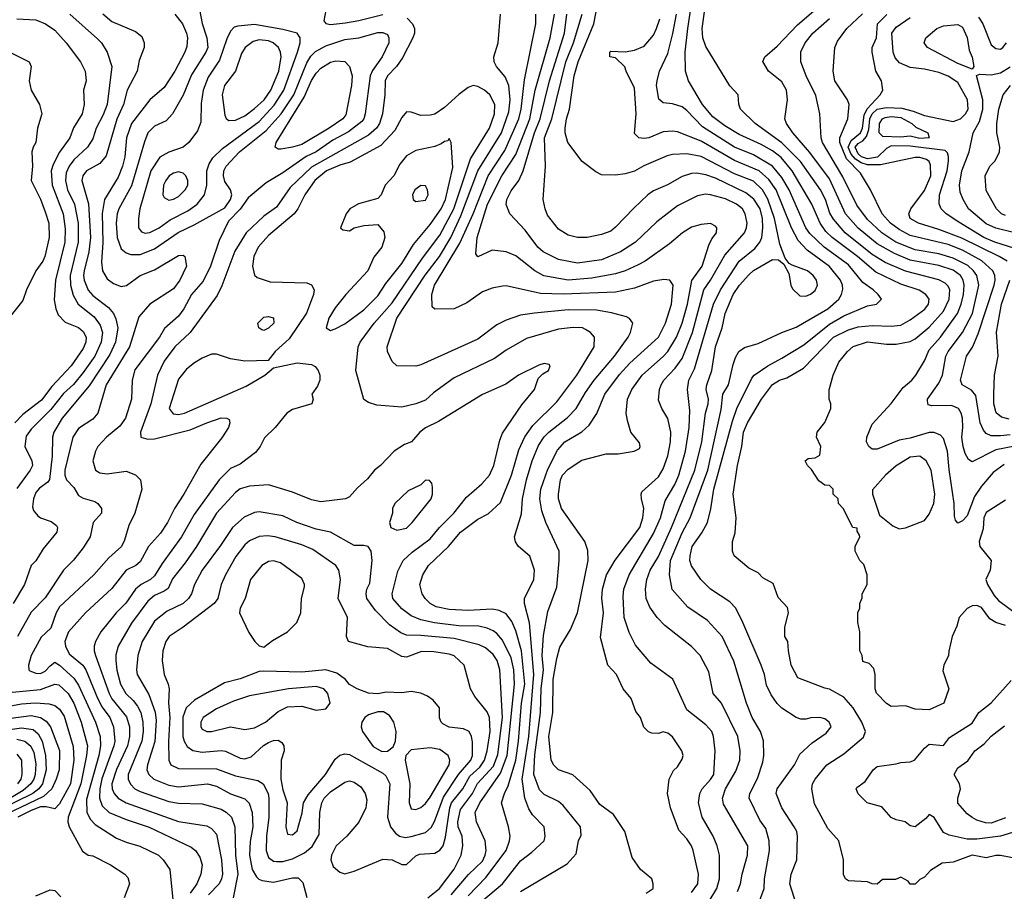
# Model space of a CAD drawing. Header units: inches. Extents: x 1793389 to 1900389, y 320802 to 470796.
# Tile 293 of 656: x 1831482 to 1835626, y 405918 to 409587. Entities that reach past the tile are written whole.
import ezdxf

# ---------------------------------------------------------------- set-up
doc = ezdxf.new("R2010")
doc.units = ezdxf.units.IN
doc.header["$MEASUREMENT"] = 0
doc.layers.add('B8430', color=7, linetype='Continuous')

msp = doc.modelspace()

# ---------------------------------------------------------------- linework, layer by layer
at = {"layer": 'B8430', "color": 2}
for points, elevation in [([(1835690, 406053.2), (1835610, 406069.3), (1835590, 406069.3), (1835550, 406059.3), (1835490, 406069.5), (1835410, 406040.9), (1835364, 406036), (1835314.4, 406005.6), (1835290, 405978), (1835270, 405968), (1835250, 405948), (1835230, 405948), (1835220.4, 405960.4), (1835190, 405978), (1835168.4, 405968.4), (1835112.7, 405967.3), (1835090, 405948.7), (1835068.9, 405948.9), (1835050, 405958), (1834970, 405962), (1834958, 405970), (1834948.9, 405988.9), (1834949, 406050), (1834929, 406130), (1834882.4, 406182.4), (1834826.8, 406286.8), (1834815.1, 406350), (1834818, 406370), (1834829.7, 406390.3), (1834879, 406450), (1834950, 406497.3), (1835033.8, 406566.2), (1835041.2, 406590), (1835026, 406630), (1834989.7, 406689.7), (1834950, 406735.1), (1834890, 406769.4), (1834870, 406773.2), (1834756.4, 406816.4), (1834729.4, 406869.4), (1834717.2, 406930), (1834715.3, 406970), (1834702, 406990), (1834702, 407030), (1834717.2, 407090), (1834712.9, 407112.9), (1834674.6, 407154.6), (1834653.2, 407213.2), (1834610, 407238), (1834590, 407258), (1834550, 407278), (1834488.7, 407330), (1834482, 407350), (1834482, 407390), (1834493.6, 407426.4), (1834497.2, 407490), (1834484.5, 407590), (1834502.9, 407710), (1834521.6, 407790), (1834528.2, 407850), (1834545.6, 407890), (1834603.7, 407990), (1834650, 408050.6), (1834679, 408070), (1834710, 408079.1), (1834780.5, 408119.5), (1834907, 408250), (1834970, 408281.3), (1835010, 408293.4), (1835070, 408299.5), (1835150, 408296.4), (1835190, 408301.6), (1835230, 408323), (1835291.1, 408368.9), (1835306, 408390), (1835309.3, 408410), (1835296, 408430), (1835267.8, 408447.8), (1835190, 408473), (1835084.7, 408524.7), (1835007.6, 408590), (1834901.6, 408670), (1834875.1, 408695.1), (1834851.3, 408730), (1834815.1, 408810), (1834732.6, 408950), (1834686.3, 409006.3), (1834650, 409034.3), (1834602, 409062), (1834510, 409104.2), (1834450, 409140.5), (1834398.5, 409178.5), (1834355.6, 409230), (1834297.2, 409330), (1834283.7, 409370), (1834282.4, 409450), (1834294, 409550), (1834314.7, 409690)], 326), ([(1835625.7, 407714.3), (1835578.5, 407681.5), (1835530, 407623.7), (1835500.6, 407579.4), (1835470, 407499), (1835450, 407478), (1835430, 407468), (1835420.4, 407480.4), (1835416.4, 407496.4), (1835415.1, 407550), (1835393, 407693), (1835386, 407770), (1835370, 407824), (1835357.6, 407837.6), (1835330, 407849.4), (1835310, 407849.4), (1835230, 407825.6), (1835183.1, 407816.9), (1835090, 407779.3), (1835070, 407779), (1835055.3, 407790), (1835045.2, 407810), (1835046.6, 407830), (1835070, 407884.7), (1835150, 407971), (1835200.7, 408039.3), (1835237.2, 408070), (1835253.2, 408090), (1835290, 408151.3), (1835310, 408197.3), (1835357.6, 408250), (1835428.2, 408350), (1835444.4, 408390), (1835453.7, 408430), (1835457.4, 408470), (1835452.8, 408490), (1835441.6, 408510), (1835410, 408532.4), (1835350, 408552.3), (1835230, 408574.8), (1835163, 408603), (1835090, 408644), (1835010, 408709.7), (1834958, 408770), (1834890, 408917), (1834807.6, 409027.6), (1834735.1, 409110), (1834709.3, 409150), (1834702.7, 409170), (1834712.7, 409250), (1834709.4, 409290), (1834690, 409325.2), (1834634, 409370), (1834608.9, 409411.1), (1834618, 409430), (1834670, 409474.8), (1834755.2, 409564.8), (1834899.3, 409690)], 318), ([(1832774.9, 409650), (1832762, 409582), (1832771.1, 409571.1), (1832790, 409566.8), (1832853.4, 409573.4), (1832910, 409583.1), (1833010, 409608.9)], 358), ([(1834502.7, 405917.3), (1834516.2, 405950), (1834522, 405990), (1834544.5, 406070), (1834546.6, 406110), (1834444.2, 406284.2), (1834439.5, 406310), (1834452.3, 406350), (1834496.6, 406423.4), (1834512.3, 406470), (1834514.5, 406510), (1834503.7, 406570), (1834435.1, 406710), (1834401.2, 406750), (1834382.5, 406842.5), (1834345.2, 406910), (1834310, 406949), (1834197.5, 407037.5), (1834165.2, 407070), (1834134.2, 407114.2), (1834118, 407150), (1834115.1, 407190), (1834121.6, 407230), (1834135.6, 407270), (1834170, 407327.3), (1834225.4, 407450), (1834324, 407690), (1834352.6, 407810), (1834368, 407930), (1834379.6, 407970), (1834380.5, 407990), (1834371.5, 408030), (1834373.6, 408050), (1834395.6, 408110), (1834409.7, 408210), (1834438.4, 408290), (1834451.5, 408350), (1834484.2, 408430), (1834511.8, 408470), (1834550, 408513), (1834570, 408530.4), (1834650, 408577.3), (1834675.3, 408575.3), (1834698, 408558), (1834718.8, 408518.8), (1834726.8, 408470), (1834733.7, 408453.7), (1834764.9, 408424.9), (1834790, 408422.8), (1834810, 408430.8), (1834830, 408447.3), (1834839.3, 408470), (1834836, 408490), (1834821.2, 408510), (1834797.2, 408530), (1834732.9, 408552.9), (1834720.2, 408560.2), (1834703.1, 408583.1), (1834681.6, 408641.6), (1834658.5, 408750), (1834630.7, 408830.7), (1834608.2, 408870), (1834570, 408906.6), (1834490, 408938.3), (1834350, 409011.2), (1834290, 409021.6), (1834230, 409019.5), (1834206.6, 409013.4), (1834108.6, 408971.4), (1834070, 408949.4), (1834030, 408938), (1833990, 408932.7), (1833930, 408934), (1833906.3, 408946.3), (1833848.7, 408990), (1833789.2, 409070), (1833777.2, 409110), (1833778, 409130), (1833783.6, 409170), (1833796, 409210), (1833816.3, 409350), (1833833, 409410), (1833898.7, 409570), (1833914, 409650)], 338), ([(1831831.9, 409611.9), (1831870, 409579.1), (1831970, 409537.3), (1831995.9, 409515.9), (1832006, 409490), (1832006, 409470), (1831985.2, 409414.8), (1831976.3, 409370), (1831934.9, 409290), (1831919.5, 409230), (1831891.5, 409168.5), (1831846.9, 409013.1), (1831819, 408981), (1831764, 408950), (1831748, 408930), (1831743.8, 408910), (1831771.5, 408811.5), (1831780.2, 408670), (1831774, 408610), (1831753.1, 408530), (1831750.3, 408510), (1831753.7, 408490), (1831770, 408448), (1831790, 408426.4), (1831855.8, 408375.8), (1831877.1, 408350), (1831887.3, 408327.3), (1831895.8, 408290), (1831886, 408230), (1831861.8, 408178.2), (1831774.2, 408045.8), (1831661.6, 407910), (1831625.5, 407850), (1831620.5, 407830), (1831618.7, 407750), (1831608.5, 407651.5), (1831600.4, 407639.6), (1831565.1, 407614.9), (1831550, 407596), (1831540.3, 407570), (1831536.7, 407536.7), (1831540.7, 407520.7), (1831558.8, 407498.8), (1831570, 407490.7), (1831615.2, 407475.2), (1831637.3, 407457.3), (1831641, 407450), (1831638.8, 407430), (1831581.1, 407358.9), (1831550, 407308.7), (1831530.7, 407289.3), (1831503, 407210), (1831454.9, 407130)], 346), ([(1831694, 409610), (1831810, 409506.8), (1831826.8, 409490), (1831850.5, 409450.5), (1831870.5, 409390), (1831850.4, 409230), (1831833.7, 409186.3), (1831804.4, 409130), (1831790, 409085.2), (1831767.7, 409050), (1831710, 408997), (1831690.4, 408970), (1831678, 408942), (1831674.9, 408910), (1831684.2, 408870), (1831713.4, 408810), (1831728.9, 408730), (1831728.9, 408650), (1831694.3, 408510), (1831696.5, 408470), (1831707.9, 408427.9), (1831728, 408390), (1831795.4, 408335.4), (1831821.2, 408301.2), (1831830.3, 408270), (1831825.7, 408230), (1831798.9, 408170), (1831750, 408101.6), (1831708.2, 408051.8), (1831667.3, 408012.7), (1831614.1, 407945.9), (1831530, 407863.7), (1831510, 407834), (1831504.4, 407790), (1831534, 407730), (1831536.3, 407710), (1831526.8, 407690), (1831470, 407614)], 342), ([(1832134.8, 409610), (1832166.8, 409570), (1832184.9, 409530), (1832188, 409510), (1832185.8, 409474.2), (1832177.1, 409450), (1832134.9, 409370), (1832090, 409301.2), (1832030.3, 409249.7), (1831952.4, 409150), (1831932.2, 409090), (1831924.9, 409010), (1831915.3, 408970), (1831896.3, 408923.7), (1831839.3, 408830), (1831828.9, 408771.1), (1831831.7, 408648.3), (1831826.6, 408566.6), (1831830.7, 408530), (1831850, 408496), (1831876.8, 408476.8), (1831910, 408464), (1831932.3, 408467.7), (1831989.7, 408510.3), (1832050, 408534), (1832150, 408594), (1832170, 408596), (1832178, 408590), (1832184, 408550), (1832156.3, 408490), (1832130, 408454), (1832030.5, 408389.5), (1831984.4, 408335.6), (1831944.9, 408210), (1831846.7, 408050), (1831811, 407930), (1831790, 407905.2), (1831730, 407866), (1831706, 407830), (1831672.4, 407690), (1831672.4, 407670), (1831679.3, 407650), (1831710, 407617.3), (1831730, 407584), (1831750, 407573), (1831798.5, 407558.5), (1831811.3, 407550), (1831826, 407530), (1831826, 407510), (1831791, 407470), (1831778.8, 407410), (1831750, 407364), (1831708.3, 407311.7), (1831666.8, 407270), (1831590, 407153.2), (1831530, 407093.2), (1831472.7, 406990)], 350), ([(1832238.4, 409630), (1832250.4, 409570.4), (1832270.4, 409510), (1832274, 409470), (1832266, 409450), (1832205.4, 409354.6), (1832170, 409269), (1832126, 409190), (1832099.3, 409160.7), (1832050, 409139.3), (1832022, 409110), (1832007, 409073), (1831952.5, 408887.5), (1831899.5, 408790), (1831892.4, 408770), (1831888.7, 408730), (1831892.7, 408670), (1831910, 408622.8), (1831930, 408604.9), (1831950, 408598), (1831990, 408598.4), (1832050, 408622), (1832148.7, 408691.3), (1832217, 408723), (1832345.6, 408794.4), (1832369, 408830), (1832375.3, 408850), (1832369, 408870), (1832346.2, 408906.2), (1832339.6, 408930), (1832341.6, 408950), (1832351.8, 408970), (1832407.3, 409030), (1832519.6, 409120.4), (1832582.6, 409190), (1832635.6, 409270), (1832690, 409405.5), (1832707, 409433), (1832727.7, 409452.3), (1832770, 409477), (1832850, 409503.7), (1832910, 409510.4), (1832990, 409533), (1833010, 409533.4), (1833030, 409524.7), (1833036.3, 409510), (1833036.3, 409490), (1833008.2, 409430), (1832967.4, 409372.6), (1832957.6, 409350), (1832935.8, 409190), (1832930.3, 409170), (1832921.8, 409158.2), (1832865.9, 409114.1), (1832800.4, 409079.6), (1832730, 409031.2), (1832688.4, 409011.6), (1832590, 408941.6), (1832519.9, 408900.1), (1832443.5, 408836.5), (1832410, 408789), (1832361.1, 408738.9), (1832322.3, 408657.7), (1832286, 408550), (1832254.4, 408485.6), (1832206, 408430), (1832172.7, 408370), (1832150, 408339.3), (1832092.4, 408287.6), (1832070.5, 408250), (1831967.3, 408112.7), (1831956.3, 408070), (1831952.7, 407990), (1831928, 407910), (1831903.9, 407876.1), (1831847.3, 407830), (1831810.8, 407790), (1831800.7, 407770), (1831790.8, 407730), (1831801, 407690), (1831819.1, 407679.1), (1831850, 407675.5), (1831930, 407686), (1831970, 407671.3), (1831990.6, 407650.6), (1831996, 407610), (1831966.8, 407510), (1831942, 407458), (1831923.4, 407396.6), (1831910.4, 407369.6), (1831858, 407322), (1831794, 407250), (1831650, 407116), (1831635.8, 407090), (1831613.9, 407026.1), (1831572.8, 406987.2), (1831530.7, 406910), (1831518.8, 406870), (1831521, 406850), (1831525.5, 406845.5), (1831550, 406836.3), (1831570, 406835.5), (1831590, 406844.4), (1831610, 406867.7), (1831630, 406882), (1831650, 406870.4), (1831710, 406814.9), (1831730, 406785.5), (1831802, 406630), (1831821.1, 406570), (1831822.3, 406530), (1831815.2, 406490), (1831763.8, 406303.8), (1831764.4, 406250), (1831779.9, 406219.9), (1831799.9, 406199.9), (1831890, 406142), (1831930, 406124.9), (1831988.1, 406108.1), (1832066, 406070), (1832086.8, 406050), (1832114.8, 406010), (1832128.4, 405868.4)], 354), ([(1833372, 405830), (1833514.5, 405950), (1833590, 406046.8), (1833637.7, 406082.3), (1833689, 406130), (1833694, 406150), (1833689.1, 406189.1), (1833640.1, 406240.1), (1833624.9, 406264.9), (1833607.6, 406310), (1833596.4, 406390), (1833624.8, 406570), (1833645.8, 406830), (1833628.1, 407048.1), (1833607, 407130), (1833606.6, 407150), (1833645.2, 407230), (1833649.2, 407270), (1833629.3, 407329.3), (1833582, 407370), (1833569.3, 407389.3), (1833564, 407410), (1833593.8, 407506.2), (1833598, 407570), (1833615.1, 407650), (1833638.7, 407730), (1833665.9, 407794.1), (1833690, 407830.6), (1833709.4, 407850), (1833788.2, 407911.8), (1833824.5, 407950), (1833862.8, 408017.2), (1833899.6, 408070), (1833985.1, 408170), (1834042.7, 408250), (1834053.2, 408270), (1834062, 408310), (1834049.1, 408329.1), (1834036, 408336), (1833973.4, 408353.4), (1833910, 408364.2), (1833790, 408366), (1833648.3, 408351.7), (1833590, 408343.7), (1833530, 408322.7), (1833490, 408302.7), (1833410, 408242.7), (1833170, 408134), (1833150, 408129), (1833069.4, 408129.4), (1833050, 408148), (1833029.5, 408189.5), (1833029.3, 408210), (1833069.6, 408330), (1833188.1, 408511.9), (1833248.3, 408590), (1833296, 408670), (1833338.9, 408761.1), (1833410, 408950.6), (1833509.7, 409110), (1833541.1, 409198.9), (1833546.9, 409250), (1833540.5, 409310), (1833525.8, 409345.8), (1833489.3, 409390), (1833479.3, 409410), (1833477.2, 409430), (1833496, 409490), (1833505.2, 409610)], 358), ([(1833590, 405917.1), (1833786.8, 406033.2), (1833824.7, 406075.3), (1833834, 406130), (1833845.2, 406154.8), (1833842.7, 406190), (1833770, 406279.3), (1833750, 406296), (1833690, 406326), (1833670, 406345.2), (1833645.7, 406410), (1833650, 406492), (1833673.7, 406670), (1833676.4, 406770), (1833686, 406850), (1833680.9, 406910), (1833685.9, 406994.1), (1833704.7, 407095.3), (1833742.5, 407197.5), (1833752.7, 407310), (1833752.3, 407350), (1833697, 407470), (1833680.1, 407520.1), (1833671.5, 407570), (1833674.7, 407610), (1833704.9, 407695.1), (1833745.3, 407774.7), (1833776, 407810), (1833847.7, 407852.3), (1833879.3, 407880.7), (1833911.4, 407928.6), (1833945.1, 408010), (1834006.3, 408093.7), (1834050, 408141.6), (1834170, 408250.7), (1834200.5, 408310), (1834225.6, 408390), (1834232.7, 408470), (1834218, 408490), (1834193.6, 408493.6), (1834150, 408486.6), (1834070, 408457), (1833990, 408439.6), (1833770, 408431.1), (1833674.5, 408434.5), (1833530, 408466), (1833514.4, 408465.6), (1833470, 408457.2), (1833430, 408441.2), (1833364.5, 408395.5), (1833310, 408369.2), (1833230, 408368.7), (1833218, 408378), (1833216.2, 408430), (1833227.6, 408470), (1833334.3, 408645.7), (1833390.9, 408770), (1833454, 408930), (1833524.1, 409035.9), (1833582.7, 409170), (1833592.1, 409210), (1833606.9, 409333.1), (1833654, 409570), (1833654, 409610)], 354), ([(1834118, 405910), (1834148, 405930), (1834148.7, 405950), (1834142, 405970), (1834095.3, 406010), (1834060.2, 406060.2), (1834029.1, 406169.1), (1833981.2, 406241.2), (1833924.1, 406284.1), (1833882.7, 406342.7), (1833810, 406408.7), (1833750, 406429.2), (1833730, 406449), (1833719.3, 406470), (1833709.7, 406570), (1833725.4, 406670), (1833727.1, 406810), (1833742, 406898), (1833754.8, 406945.2), (1833800.2, 407019.8), (1833829.2, 407090), (1833874.5, 407310), (1833872.5, 407352.5), (1833861.2, 407390), (1833762.9, 407530), (1833749.6, 407570), (1833749.6, 407590), (1833758.4, 407650), (1833767, 407670), (1833790, 407695.5), (1833847.7, 407732.3), (1833950, 407758.8), (1834000.2, 407759.8), (1834068.7, 407771.3), (1834090, 407782), (1834094, 407790), (1834090, 407806), (1834054, 407850), (1834040.1, 407900.1), (1834035.1, 407930), (1834039.5, 407990), (1834058, 408030), (1834102, 408090), (1834191.8, 408170), (1834210, 408190.6), (1834246.3, 408250), (1834269.7, 408310), (1834292.6, 408390), (1834311, 408489), (1834353.6, 408550), (1834382.9, 408637.1), (1834395.1, 408664.9), (1834414, 408690), (1834415.3, 408710), (1834410, 408718), (1834388.7, 408728.7), (1834350, 408725.2), (1834310, 408713.2), (1834271, 408690), (1834217.3, 408642.7), (1834114.8, 408570), (1834085.5, 408554.5), (1834030, 408529.6), (1833990, 408517.6), (1833890, 408498.9), (1833789.7, 408489.7), (1833688.1, 408508.1), (1833649.7, 408529.7), (1833570, 408592.7), (1833530, 408609.3), (1833470, 408617.2), (1833410, 408588), (1833401.2, 408601.2), (1833407, 408670), (1833451.1, 408810), (1833511.5, 408930), (1833570, 409019.1), (1833628.7, 409170), (1833651, 409290), (1833715.1, 409510), (1833732.4, 409610)], 350), ([(1834310, 405913), (1834336.2, 405950), (1834339.3, 405990), (1834317, 406090), (1834309.4, 406110), (1834290, 406139), (1834255.5, 406175.5), (1834220.9, 406270), (1834208.7, 406330), (1834215.3, 406390), (1834234, 406426), (1834250, 406442), (1834270, 406474), (1834274, 406490), (1834268.7, 406510), (1834230, 406568.7), (1834210, 406584), (1834190, 406589), (1834170, 406582), (1834143.1, 406583.1), (1834128.9, 406588.9), (1834108.9, 406608.9), (1834095.3, 406650), (1834074.6, 406674.6), (1834055.3, 406730), (1834022, 406770), (1833994, 406830), (1833957.2, 406870), (1833926.8, 406986.8), (1833938.4, 407090), (1833931.8, 407151.8), (1833935.1, 407190), (1833952, 407250), (1833987.8, 407312.2), (1834091.6, 407450), (1834105.1, 407490), (1834109.4, 407529.4), (1834099.3, 407570), (1834097.2, 407590), (1834100.9, 407599.1), (1834170, 407662.8), (1834190, 407696), (1834209.7, 407750.3), (1834221.6, 407810), (1834222, 407850), (1834210, 407908), (1834184, 407950), (1834170, 407986), (1834175.1, 408030), (1834182, 408050), (1834192.3, 408070), (1834240.7, 408119.3), (1834270, 408160.7), (1834313.7, 408270), (1834361.6, 408450), (1834390, 408490.6), (1834450, 408596.3), (1834532, 408690), (1834540.7, 408710), (1834542.9, 408730), (1834535.6, 408770), (1834523.7, 408790), (1834499.3, 408810), (1834452.2, 408832.2), (1834390, 408849.6), (1834368.3, 408851.7), (1834334.6, 408845.4), (1834250, 408803.7), (1834163.9, 408736.1), (1834074, 408650), (1834010.3, 408609.7), (1833930, 408575.6), (1833830, 408561.6), (1833750, 408577), (1833685.2, 408610), (1833662.7, 408630), (1833610, 408701.2), (1833545.2, 408770), (1833529.5, 408809.5), (1833532.3, 408830), (1833550, 408866.8), (1833582.9, 408910), (1833601.6, 408950), (1833648.8, 409110), (1833672, 409170), (1833712.1, 409330), (1833774.8, 409530), (1833785.4, 409610)], 346), ([(1834379.5, 405870), (1834416.2, 405930), (1834427.3, 405970), (1834426.6, 406070), (1834417, 406110), (1834400.9, 406150), (1834354.5, 406230), (1834339.5, 406290), (1834345.1, 406330), (1834354, 406350), (1834390, 406388.2), (1834403.5, 406410), (1834409.5, 406510), (1834402, 406570), (1834394.5, 406590), (1834370, 406619.3), (1834290, 406682), (1834231.5, 406811.5), (1834138.9, 406878.9), (1834074.2, 406954.2), (1834047.5, 407007.5), (1834026.6, 407070), (1834021.2, 407158.8), (1834025.1, 407190), (1834047.3, 407250), (1834150, 407424), (1834178.7, 407490), (1834198, 407562), (1834238.7, 407630), (1834256.3, 407670), (1834283.5, 407770), (1834299.7, 407870), (1834302, 407942), (1834292, 408030), (1834298, 408070), (1834322.3, 408117.7), (1834402, 408390), (1834431.2, 408450), (1834510, 408570.5), (1834575.8, 408624.2), (1834596.9, 408650), (1834604.7, 408670), (1834609.7, 408710), (1834608.2, 408750), (1834597.7, 408790), (1834571.7, 408831.7), (1834538.4, 408858.4), (1834410, 408919.7), (1834370, 408933.3), (1834330, 408940.7), (1834310, 408939.5), (1834270, 408927), (1834208.3, 408891.7), (1834150, 408866), (1834126, 408850), (1834066.2, 408793.8), (1833990, 408713.2), (1833970, 408697.2), (1833930, 408682.7), (1833870, 408669.3), (1833830, 408669.3), (1833790, 408679.3), (1833750, 408705.2), (1833704.1, 408764.1), (1833693.2, 408790), (1833685.2, 408830), (1833694.5, 408970), (1833691.3, 409090), (1833721.1, 409170), (1833780.9, 409410), (1833812.3, 409490), (1833849.7, 409610)], 342), ([(1834761.2, 405830), (1834722.7, 405950), (1834729.2, 405990), (1834753.2, 406050), (1834755.1, 406150), (1834752, 406170), (1834742, 406190), (1834689.3, 406270), (1834666, 406330), (1834669.2, 406349.2), (1834742.7, 406450), (1834764.8, 406495.2), (1834816.5, 406543.5), (1834876.6, 406583.4), (1834897.2, 406610), (1834888.7, 406630), (1834870, 406644), (1834850, 406649), (1834811.3, 406648.7), (1834790, 406642), (1834770, 406642), (1834750, 406649), (1834690, 406689), (1834670, 406709), (1834644.7, 406744.7), (1834625.1, 406785.1), (1834616.2, 406830), (1834602, 406870), (1834526, 407050), (1834496, 407110), (1834470, 407136), (1834389, 407190), (1834348.7, 407230), (1834310, 407288), (1834302.7, 407310), (1834303.7, 407330), (1834312.3, 407370), (1834352.9, 407427.1), (1834376.2, 407470), (1834391.4, 407528.6), (1834403, 407610), (1834482.5, 407897.5), (1834499.6, 407950), (1834562.7, 408077.3), (1834573.2, 408090), (1834630, 408130.5), (1834690, 408161.6), (1834782, 408218), (1834890, 408305.7), (1834950, 408340.3), (1835050, 408382), (1835088, 408390), (1835108.7, 408410), (1835095.3, 408430), (1835073.2, 408450), (1835030, 408480.9), (1834970, 408555.1), (1834867.6, 408630), (1834806.7, 408686.7), (1834791, 408711), (1834719.7, 408870), (1834690, 408922.9), (1834650.7, 408970.7), (1834570, 409018.3), (1834490, 409049.7), (1834355.3, 409135.3), (1834290, 409204.5), (1834270, 409219.5), (1834230, 409232), (1834190, 409237.2), (1834172.3, 409252.3), (1834162, 409310), (1834164.5, 409330), (1834175.1, 409370), (1834210, 409444.7), (1834231.1, 409528.9), (1834246.9, 409610)], 330), ([(1835630, 407036.4), (1835589.8, 407049.8), (1835565, 407065), (1835530, 407113.2), (1835510, 407121.2), (1835490, 407119), (1835470, 407108.7), (1835436, 407070), (1835426.4, 407033.6), (1835406, 406990), (1835391.6, 406928.4), (1835391.3, 406910), (1835371, 406870), (1835366.4, 406846.4), (1835392, 406770), (1835371.3, 406710), (1835310, 406681.2), (1835250, 406684), (1835210, 406699), (1835150, 406695.3), (1835130, 406708.7), (1835088.4, 406751.6), (1835082, 406770), (1835082, 406830), (1835076.4, 406856.4), (1835056.4, 406876.4), (1835030, 406886), (1835028, 406910), (1835018, 406930), (1835018, 407010), (1835008.7, 407050), (1835008.7, 407091.3), (1835018, 407110), (1835018, 407130), (1835027.3, 407152.7), (1835028, 407170), (1835048, 407210), (1835048.7, 407250), (1835034, 407294), (1835018, 407310), (1834998, 407350), (1834998, 407370), (1835018, 407410), (1835016.4, 407416.4), (1835006, 407434), (1835006, 407446), (1834988.9, 407448.9), (1834948, 407530), (1834928, 407550), (1834926, 407570), (1834906, 407590), (1834906, 407610), (1834890, 407626), (1834870, 407628), (1834845.6, 407645.6), (1834814, 407694), (1834798, 407710), (1834788, 407730), (1834800.4, 407739.6), (1834830, 407742), (1834850, 407754), (1834853.2, 407790), (1834835.3, 407830), (1834838, 407850), (1834870, 407892), (1834895.3, 407950), (1834895.3, 407970), (1834889, 407990), (1834889.1, 408029.1), (1834905.2, 408090), (1834930, 408144.7), (1834965.2, 408190), (1834990, 408210.5), (1835050, 408230.4), (1835130, 408220.5), (1835170, 408220.5), (1835230, 408232.7), (1835250, 408243), (1835310, 408292.4), (1835370, 408360.5), (1835394, 408410), (1835396.3, 408450), (1835390, 408465.2), (1835377.3, 408477.3), (1835350, 408491.3), (1835210, 408528.3), (1835124.9, 408564.9), (1835070, 408598.9), (1834955.6, 408690), (1834906.7, 408746.7), (1834892.1, 408772.1), (1834872.8, 408830), (1834852.8, 408870), (1834767.8, 408990), (1834690, 409068), (1834577.2, 409150), (1834515.3, 409210), (1834508.4, 409231.6), (1834506, 409270), (1834470, 409308), (1834370, 409474), (1834357.6, 409510), (1834354.7, 409550), (1834365.1, 409630)], 322), ([(1835650, 407839.7), (1835610, 407835.8), (1835570, 407835.6), (1835550, 407844.5), (1835538.6, 407858.6), (1835524.7, 407890), (1835505.4, 408005.4), (1835487.6, 408027.6), (1835449, 408050), (1835441.2, 408070), (1835467, 408170), (1835491.2, 408208.8), (1835515.8, 408264.2), (1835583, 408470), (1835587.8, 408490), (1835586, 408510), (1835577.6, 408530), (1835531.5, 408571.5), (1835450, 408616), (1835390, 408641), (1835230, 408678.3), (1835183, 408703), (1835147.3, 408730), (1835111.8, 408770), (1835062.7, 408870), (1835020.1, 408940.1), (1834961.1, 409001.1), (1834933.7, 409070), (1834933.3, 409090), (1834966.6, 409170), (1834972.7, 409230), (1834965.2, 409250), (1834913.2, 409330), (1834906, 409370), (1834913.2, 409470), (1834924.1, 409495.9), (1834962.7, 409550), (1835028.8, 409611.2)], 310), ([(1835638, 408570), (1835603.7, 408590), (1835447.3, 408667.3), (1835350, 408704), (1835264, 408730), (1835229.4, 408750), (1835223.7, 408770), (1835232, 408790), (1835290, 408867.3), (1835316.3, 408930), (1835315.1, 408975.1), (1835309.6, 408989.6), (1835298.3, 408998.3), (1835270, 409007), (1835250, 409007.3), (1835104.1, 408975.9), (1835050, 408975.5), (1835023.8, 408983.8), (1834999.7, 408999.7), (1834980.8, 409020.8), (1834968.6, 409050), (1834981.1, 409078.9), (1835020.3, 409110), (1835028.6, 409130), (1835035.3, 409184.7), (1835048.4, 409211.6), (1835102.7, 409270), (1835114, 409290), (1835109.2, 409330), (1835085.2, 409370), (1835069.3, 409450), (1835069.3, 409470), (1835087.3, 409510), (1835091.8, 409570), (1835130.9, 409609.1)], 306), ([(1831469.7, 409590.3), (1831550, 409586), (1831591, 409570), (1831630, 409542.8), (1831677.3, 409490), (1831738.8, 409410), (1831757.3, 409370), (1831762.8, 409330), (1831750.7, 409290), (1831753.4, 409230), (1831744.9, 409190), (1831708.5, 409131.5), (1831693, 409090), (1831650.3, 409029.7), (1831623.2, 408976.8), (1831614.9, 408950), (1831618.7, 408890), (1831665.3, 408770), (1831673.3, 408706.7), (1831671.7, 408650), (1831633.7, 408490), (1831628, 408408), (1831634, 408370), (1831644.5, 408344.5), (1831673.4, 408313.4), (1831730, 408290.5), (1831750, 408274), (1831762, 408250), (1831760.5, 408230), (1831750, 408202.7), (1831699.1, 408130), (1831617.3, 408042.7), (1831574.1, 407985.9), (1831495.2, 407924.8), (1831461.6, 407890)], 338), ([(1833112.5, 409592.5), (1833136, 409570), (1833144, 409550), (1833144, 409530), (1833137.3, 409510), (1833093.7, 409426.3), (1833068, 409390), (1833030.5, 409350), (1833020.4, 409330), (1833018.4, 409270), (1833008.4, 409190), (1832996.4, 409150), (1832983.8, 409130), (1832950, 409101.3), (1832710, 408966.6), (1832620.2, 408879.8), (1832562.8, 408797.2), (1832510, 408759.5), (1832435.5, 408690), (1832387.7, 408612.3), (1832333.7, 408466.3), (1832314, 408426), (1832199.1, 408270), (1832135.5, 408210), (1832090, 408149.3), (1832062.4, 408090), (1832034.4, 407970), (1831991, 407850), (1831992, 407830), (1832021.4, 407821.4), (1832050, 407823), (1832200.1, 407859.9), (1832270, 407890.4), (1832330.6, 407910.6), (1832354, 407910), (1832363.6, 407903.6), (1832366, 407890), (1832361, 407870), (1832332.8, 407827.2), (1832244.1, 407715.9), (1832173.4, 407590), (1832133.4, 407530), (1832104, 407470), (1832075.1, 407424.9), (1832024.9, 407370), (1831990, 407305.2), (1831971, 407290), (1831930, 407269.3), (1831870, 407192.7), (1831758.8, 407090), (1831687.3, 407010), (1831673, 406970), (1831674.9, 406950), (1831690, 406917.3), (1831748, 406870), (1831761.3, 406850), (1831810, 406730.6), (1831830, 406693), (1831861.3, 406650), (1831877.6, 406610), (1831882.6, 406550), (1831878.9, 406530), (1831828.6, 406391.4), (1831819.1, 406350), (1831818, 406310), (1831830, 406277.3), (1831858.8, 406250), (1831930, 406220.4), (1832027.5, 406187.5), (1832204.1, 406104.1), (1832222.8, 406090), (1832241.1, 406061.1), (1832250.5, 406030), (1832244.9, 405990), (1832228, 405950), (1832200.3, 405910)], 358), ([(1834586.6, 405853.4), (1834614.5, 405930), (1834617, 405970), (1834637, 406090), (1834636.2, 406130), (1834622, 406182), (1834597.6, 406217.6), (1834552.3, 406310), (1834555.1, 406330), (1834587.7, 406392.3), (1834610, 406462), (1834614, 406490), (1834611.7, 406551.7), (1834599.5, 406590), (1834564.5, 406650), (1834540.9, 406710), (1834487.2, 406887.2), (1834438, 406990), (1834377.2, 407057.2), (1834293.4, 407113.4), (1834227.7, 407187.7), (1834216.2, 407250), (1834221.3, 407310), (1834270, 407427.3), (1834304, 407490), (1834377.6, 407690), (1834434.3, 407945.7), (1834441.6, 408010), (1834464.5, 408050), (1834484.4, 408135.6), (1834494.5, 408165.5), (1834509.2, 408190), (1834532.7, 408207.3), (1834590, 408224), (1834689.5, 408270.5), (1834750, 408293), (1834883.7, 408370), (1834929.4, 408410), (1834940.9, 408430), (1834946.8, 408453.2), (1834945.1, 408470), (1834936.2, 408490), (1834890, 408547.3), (1834796.4, 408616.4), (1834757.6, 408657.6), (1834729.7, 408710), (1834665.7, 408870), (1834634.2, 408914.2), (1834593.6, 408950), (1834490, 408994.3), (1834350, 409075.8), (1834250, 409114.5), (1834230, 409118), (1834190, 409115.1), (1834130, 409089.4), (1834110, 409086), (1834088, 409090), (1834070, 409108), (1834076.2, 409190), (1834070, 409298), (1834034, 409370), (1834028.9, 409388.9), (1833990, 409426), (1833966, 409430), (1833966, 409450), (1833970, 409454), (1834030, 409452), (1834070, 409458), (1834110, 409476), (1834150, 409521), (1834162, 409550), (1834175.6, 409590)], 334), ([(1835670, 407791.1), (1835590, 407776.3), (1835490, 407725.2), (1835475.5, 407735.5), (1835461.2, 407761.2), (1835452, 407790), (1835447.6, 407830), (1835451.6, 407870), (1835449.6, 407910), (1835444.5, 407930), (1835432.7, 407950), (1835402.9, 407962.9), (1835320.9, 407960.9), (1835305.6, 407965.6), (1835302, 407982), (1835302.7, 407990), (1835350, 408057.3), (1835366, 408090), (1835379.6, 408170), (1835389.6, 408190), (1835450, 408270.6), (1835491.1, 408350), (1835518.9, 408470), (1835509.6, 408510), (1835495.6, 408530), (1835471.5, 408551.5), (1835410, 408583.5), (1835350, 408601.5), (1835250, 408618), (1835169.5, 408650), (1835109.6, 408690), (1835050, 408745.1), (1835005.5, 408805.5), (1834945.9, 408925.9), (1834860.7, 409070), (1834854.5, 409090), (1834849.4, 409190), (1834832.5, 409267.5), (1834792, 409350), (1834769.3, 409410), (1834770, 409451.3), (1834787, 409490), (1834819.5, 409530), (1834890, 409592.4)], 314), ([(1835670, 408623), (1835585.2, 408650), (1835539.5, 408670), (1835434.3, 408734.3), (1835381.2, 408770), (1835359.3, 408790), (1835351.8, 408811.8), (1835353.3, 408850), (1835385.1, 408950), (1835391.3, 408991.3), (1835391.3, 409011.3), (1835386.2, 409026.2), (1835376.4, 409036.4), (1835230, 409055), (1835150, 409056.2), (1835130, 409044.8), (1835092.2, 409007.8), (1835050, 409000.8), (1835024.8, 409010), (1835010, 409021.8), (1834997.7, 409050), (1835010, 409065.8), (1835030, 409077.2), (1835045.4, 409094.6), (1835056.1, 409123.9), (1835060.2, 409170), (1835069, 409191), (1835090, 409210.2), (1835130, 409216.5), (1835194.4, 409214.4), (1835242, 409202), (1835290, 409183.1), (1835410, 409158.4), (1835441.2, 409170), (1835462.9, 409190), (1835473, 409210), (1835471.2, 409250), (1835430, 409322), (1835390, 409349.6), (1835350, 409364.2), (1835290, 409378.4), (1835230, 409385.6), (1835185.3, 409405.3), (1835166.5, 409426.5), (1835158.4, 409450), (1835152.3, 409530), (1835170, 409555.5), (1835230, 409596.4)], 302), ([(1835517.2, 409597.2), (1835535.5, 409570), (1835570, 409481), (1835590, 409466), (1835610, 409462.8), (1835619, 409470), (1835635.1, 409490)], 302), ([(1831450, 409446), (1831522, 409410), (1831531.3, 409390), (1831522.8, 409330), (1831526, 409310), (1831531, 409290), (1831566, 409230), (1831576, 409190), (1831558, 409130), (1831550.8, 409070), (1831538.8, 409050), (1831534, 409030), (1831536.3, 408970), (1831530.7, 408910), (1831570, 408831), (1831590, 408778), (1831604.4, 408730), (1831606.4, 408670), (1831587.7, 408590), (1831579.1, 408570), (1831550.6, 408530), (1831510.6, 408450), (1831495.2, 408404.8), (1831410, 408297.2)], 334), ([(1835749.6, 408669.6), (1835590, 408709.7), (1835550, 408728), (1835475.1, 408790), (1835452, 408830), (1835440.5, 408860.5), (1835437.6, 408890), (1835446.3, 408950), (1835478.4, 409030), (1835495.1, 409110), (1835521.5, 409158.5), (1835534.7, 409210), (1835534.7, 409250), (1835508.7, 409351.3), (1835522, 409358), (1835570, 409354.9), (1835610, 409362.4), (1835650, 409388.5)], 298), ([(1833370, 405899.5), (1833444.5, 405975.5), (1833529.6, 406090), (1833543.7, 406130), (1833546.6, 406150), (1833539.5, 406190), (1833509.5, 406290), (1833522, 406330), (1833538.2, 406361.8), (1833569.8, 406470.2), (1833581.4, 406550), (1833594.2, 406710), (1833608.7, 406790), (1833594.5, 406930), (1833570, 407014), (1833553.4, 407053.4), (1833530, 407086), (1833500.1, 407100.1), (1833470, 407105.6), (1833370, 407100.5), (1833290, 407104.2), (1833235.3, 407115.3), (1833209.2, 407130), (1833189.2, 407150), (1833176, 407170), (1833166, 407210), (1833179.3, 407250), (1833202.7, 407290), (1833286.6, 407370), (1833338, 407430), (1833410, 407484.9), (1833453.1, 407506.9), (1833505.1, 407554.9), (1833551.5, 407670), (1833583.1, 407776.9), (1833608.4, 407831.6), (1833641, 407879), (1833742.3, 407977.7), (1833827.3, 408090), (1833899.3, 408210), (1833901.2, 408250), (1833884, 408270), (1833863.3, 408283.3), (1833850, 408289.4), (1833811.7, 408291.7), (1833750, 408284.5), (1833615.2, 408244.8), (1833530, 408196), (1833479.9, 408160.1), (1833310, 408079.3), (1833223.4, 408016.6), (1833190, 407985.2), (1833150, 407969.3), (1833090, 407956), (1832984.7, 407964.7), (1832950, 407975.3), (1832930, 407988), (1832897.2, 408110), (1832906.6, 408210), (1832915.1, 408230), (1832974, 408310), (1833050, 408394.9), (1833177, 408583), (1833250, 408679.3), (1833308.7, 408790), (1833378.7, 409001.3), (1833458.7, 409130), (1833480.5, 409190), (1833481.6, 409230), (1833461.2, 409270), (1833439, 409290), (1833410, 409306), (1833390, 409309.2), (1833370, 409301.2), (1833330, 409272.3), (1833270, 409217), (1833230, 409189.5), (1833210, 409184.5), (1833170, 409183.7), (1833130, 409197.2), (1833110, 409199), (1833090, 409175.3), (1833060.3, 409119.7), (1833002.3, 409057.7), (1832872.9, 408987.1), (1832830, 408974.3), (1832773.4, 408950), (1832724.4, 408910), (1832681.6, 408850), (1832653, 408790), (1832638, 408770), (1832530, 408678), (1832485.5, 408630), (1832468, 408590), (1832462, 408550), (1832470, 408512), (1832482, 408502), (1832536.4, 408483.6), (1832690, 408478.8), (1832710.8, 408470.8), (1832721, 408450), (1832719.1, 408430), (1832688.7, 408351.3), (1832616.9, 408243.1), (1832557.3, 408190), (1832527.5, 408152.5), (1832430, 408149.5), (1832370, 408159.5), (1832310, 408179.3), (1832290, 408179.3), (1832250, 408162.7), (1832217.5, 408142.5), (1832184.1, 408115.9), (1832150, 408074), (1832110.8, 407950), (1832128.2, 407928.2), (1832150, 407925.5), (1832175.3, 407930), (1832435.6, 408044.4), (1832514, 408090), (1832550, 408121), (1832650, 408142), (1832710, 408136), (1832726.4, 408126.4), (1832738, 408110), (1832744.7, 408090), (1832744.7, 408070), (1832735.3, 408044.7), (1832712, 408010), (1832718, 407990), (1832711.3, 407970), (1832630, 407946), (1832606, 407930), (1832557.3, 407870), (1832513.2, 407826.8), (1832494.8, 407790), (1832474.6, 407765.4), (1832410, 407715.3), (1832370, 407697.2), (1832322, 407650), (1832216.2, 407503.8), (1832163.8, 407410), (1832081.8, 407298.2), (1832050, 407246.6), (1832033.4, 407230), (1831994, 407210), (1831970.3, 407189.7), (1831928.8, 407131.2), (1831887.7, 407090), (1831824, 407010), (1831800.7, 406970), (1831796.3, 406950), (1831795.5, 406930), (1831801.6, 406910), (1831858.9, 406750), (1831870, 406728.2), (1831932.4, 406652.4), (1831944.2, 406610), (1831944.9, 406570), (1831935.6, 406530), (1831889.3, 406430.7), (1831870.3, 406370), (1831872, 406350), (1831880.4, 406330), (1831896.3, 406310), (1831930.8, 406290), (1832150, 406212.2), (1832270, 406193.4), (1832290, 406182.8), (1832310, 406158), (1832332, 406050), (1832335.8, 405990), (1832332, 405970), (1832321.6, 405950), (1832277.2, 405902.8)], 362), ([(1835630, 408762.9), (1835614, 408770), (1835593.2, 408790), (1835550, 408868), (1835545.2, 408930), (1835565.2, 408970), (1835586.8, 408993.2), (1835606, 409030), (1835606.6, 409050), (1835594.5, 409110), (1835594.5, 409150), (1835602.9, 409210), (1835620.9, 409270), (1835652, 409310)], 294), ([(1835646, 407906), (1835613.3, 407913.3), (1835591.5, 407931.5), (1835582, 407970), (1835581.3, 408010), (1835584.2, 408090), (1835599.5, 408170), (1835592.1, 408272.1), (1835614.3, 408390), (1835648.4, 408490)], 306), ([(1833297.5, 405902.5), (1833371, 405989), (1833430, 406045.5), (1833440.5, 406070), (1833445.1, 406090), (1833440.9, 406130), (1833404.5, 406210), (1833398.7, 406250), (1833418.7, 406290), (1833505.2, 406414.8), (1833533.8, 406490), (1833564.8, 406790), (1833562.3, 406850), (1833550, 406901.2), (1833514.5, 406974.5), (1833490, 407003.7), (1833474.1, 407014.2), (1833450, 407025.6), (1833414.1, 407034.2), (1833330, 407035.8), (1833228.3, 407048.3), (1833170, 407060.7), (1833130, 407077), (1833090, 407107), (1833052.7, 407150), (1833049.3, 407170), (1833073.8, 407266.2), (1833096, 407310), (1833134.1, 407345.8), (1833210, 407402), (1833249.5, 407450), (1833309.5, 407510), (1833362.7, 407577.3), (1833427.2, 407632.8), (1833459.3, 407670), (1833478, 407710), (1833502.5, 407817.5), (1833513.8, 407846.2), (1833594.8, 407965.2), (1833648.7, 408030), (1833664, 408076), (1833684, 408096), (1833708, 408110), (1833715.3, 408130), (1833710, 408135.3), (1833690, 408139), (1833667.5, 408132.5), (1833582, 408090), (1833527.5, 408052.5), (1833430, 408009.2), (1833245.1, 407894.9), (1833190, 407869.2), (1833166, 407850), (1833130.6, 407809.4), (1833102, 407798), (1833058, 407770), (1833001, 407710), (1832976, 407690), (1832946.4, 407653.6), (1832903.5, 407616.5), (1832870, 407578), (1832854, 407570), (1832750, 407557.2), (1832710, 407566), (1832630, 407598), (1832530, 407629.3), (1832450, 407622.9), (1832410, 407612.3), (1832390, 407596), (1832310.4, 407509.6), (1832226, 407370), (1832179.2, 407300.8), (1832126.1, 407233.9), (1832106.9, 407193.1), (1832090, 407180.7), (1832050, 407163.6), (1832021.1, 407138.9), (1831953.3, 407046.7), (1831897.1, 406950), (1831886.9, 406913.1), (1831886.4, 406890), (1831890.5, 406849.5), (1831907, 406790), (1831928.4, 406750), (1831960.5, 406720.5), (1831977.8, 406697.8), (1831991.8, 406670), (1832000.3, 406630), (1832001.7, 406590), (1831996, 406550), (1831939.5, 406410), (1831939.3, 406390), (1831948.8, 406368.8), (1831967.3, 406350), (1831990, 406338.4), (1832110, 406295.8), (1832150, 406288.5), (1832250, 406286), (1832330, 406264.4), (1832351.5, 406251.5), (1832373, 406230), (1832388.2, 406190), (1832390.3, 406070), (1832400.3, 405990), (1832380.7, 405890)], 366), ([(1835630, 407564), (1835550, 407512.7), (1835539.3, 407490), (1835536.1, 407443.9), (1835520.5, 407390), (1835522, 407370), (1835570.7, 407310), (1835566, 407270), (1835547.7, 407230), (1835554.4, 407210), (1835582.8, 407162.8), (1835601.9, 407141.9), (1835682.2, 407082.2)], 322), ([(1833199.3, 405890), (1833249.5, 405930), (1833310, 406010.7), (1833339.6, 406070), (1833347.6, 406110), (1833344.2, 406150), (1833327.1, 406190), (1833326.2, 406210), (1833338, 406262), (1833388.4, 406330), (1833408.3, 406371.7), (1833475.9, 406444.1), (1833493.9, 406493.9), (1833513.8, 406650), (1833502.4, 406850), (1833491.3, 406890), (1833474.9, 406914.9), (1833442.3, 406942.3), (1833415.6, 406955.6), (1833310, 406982), (1833170, 406995.4), (1833110, 406995.6), (1833085.6, 407005.6), (1833039.1, 407039.1), (1832980.1, 407100.1), (1832943.7, 407150), (1832940.9, 407170), (1832943.7, 407190), (1832955.5, 407215.5), (1832965.2, 407310), (1832962, 407350), (1832948.9, 407368.9), (1832930, 407374), (1832890, 407374), (1832790, 407429.4), (1832730, 407442), (1832648.7, 407470), (1832590, 407499), (1832490, 407515.1), (1832470, 407512.3), (1832426.9, 407493.1), (1832378, 407450), (1832327.1, 407372.9), (1832250.6, 407270), (1832217.3, 407210), (1832204.9, 407170), (1832193.4, 407150), (1832170.2, 407129.8), (1832102.3, 407097.7), (1832050, 407055.1), (1831998.4, 406970), (1831979.3, 406910), (1831973.4, 406850), (1831976.3, 406830), (1832026.1, 406746.1), (1832052.7, 406672.7), (1832057.2, 406637.2), (1832051.5, 406548.5), (1832020.4, 406450), (1832018, 406430), (1832025.5, 406410), (1832047.3, 406390), (1832110, 406364.9), (1832150, 406358.4), (1832272, 406370), (1832310, 406360.3), (1832370, 406328.4), (1832430, 406307.7), (1832448.6, 406288.6), (1832461.3, 406250), (1832463.1, 406190), (1832451.9, 406128.1), (1832448.9, 406070), (1832461.3, 406010), (1832478.4, 405978.4), (1832488.5, 405968.5), (1832503.1, 405963.1), (1832550, 405957.1), (1832630, 405974.9), (1832654.2, 405974.2), (1832674.4, 405954.4), (1832690, 405892)], 370), ([(1831390, 406750.5), (1831570, 406767.4), (1831630, 406790.4), (1831646.9, 406786.9), (1831686.4, 406750), (1831710.3, 406710), (1831741.1, 406630), (1831767.2, 406530), (1831763.6, 406490), (1831739.2, 406370), (1831687, 406230), (1831684.9, 406210), (1831690.4, 406190), (1831747.1, 406087.1), (1831770.8, 406070.8), (1831790, 406066.8), (1831864.7, 406030), (1831924.7, 405990), (1831936.8, 405976.8), (1831944.7, 405950), (1831922, 405890)], 350), ([(1835710, 406181.3), (1835610, 406149.7), (1835510, 406136.9), (1835470, 406138), (1835393.8, 406153.8), (1835370, 406166), (1835330, 406229), (1835310, 406242), (1835296.1, 406223.9), (1835250.4, 406189.6), (1835230, 406194), (1835208, 406210), (1835170, 406219.3), (1835150, 406229.2), (1835110, 406274), (1835048, 406290), (1835010, 406328), (1835002, 406350), (1835004.7, 406355.3), (1835040.2, 406379.8), (1835074, 406430), (1835090, 406442.8), (1835170, 406454), (1835190, 406460.7), (1835230, 406462.8), (1835248, 406470), (1835290, 406521), (1835310, 406538), (1835370, 406532), (1835394.8, 406565.2), (1835490, 406626), (1835519, 406670), (1835570, 406710.8), (1835654.2, 406805.8)], 322), ([(1831390, 406689), (1831490, 406706.5), (1831548.5, 406711.5), (1831607, 406707), (1831630, 406700.5), (1831650, 406684.9), (1831670, 406654.8), (1831707.5, 406527.5), (1831710.3, 406470.3), (1831696.1, 406370), (1831650, 406286.6), (1831630, 406265.6), (1831594.1, 406274.1), (1831570, 406273.6), (1831530, 406258.8), (1831474.9, 406230)], 346), ([(1831370, 406636.5), (1831530, 406658.3), (1831570, 406650.3), (1831593.5, 406633.5), (1831612.2, 406610), (1831650, 406511.3), (1831648.5, 406430), (1831636.4, 406390), (1831617, 406350), (1831582.6, 406317.4), (1831390, 406225.6)], 342), ([(1831390, 406592.4), (1831490, 406606.5), (1831538.6, 406598.6), (1831560.8, 406580.8), (1831577.3, 406550), (1831591.4, 406490), (1831593.6, 406430), (1831578.6, 406370), (1831563.1, 406350), (1831538, 406330), (1831390, 406258.4)], 338), ([(1835630, 406227), (1835570, 406204.2), (1835546, 406206), (1835510, 406217.2), (1835490, 406229), (1835470, 406244), (1835430, 406289), (1835429.6, 406310), (1835441.1, 406350), (1835436.9, 406370), (1835414.5, 406410), (1835430, 406437.3), (1835472.3, 406467.7), (1835501.2, 406510), (1835541.2, 406538.8), (1835570, 406570.5), (1835625.8, 406614.2)], 318), ([(1831470, 406558), (1831504, 406550), (1831529.1, 406529.1), (1831542.2, 406502.2), (1831550, 406454), (1831547.9, 406410), (1831542, 406390), (1831528.9, 406370), (1831497.4, 406342.6), (1831447.7, 406312.3)], 334), ([(1831470, 406495.5), (1831490.2, 406470.2), (1831492, 406410), (1831487.2, 406390), (1831473.4, 406370)], 330), ([(1831550, 405899.3), (1831610, 405924), (1831630, 405921), (1831654.9, 405894.9)], 346)]:
    msp.add_lwpolyline(points, dxfattribs=dict(at, elevation=elevation))
for points, elevation in [([(1832470, 409566.6), (1832399.8, 409560.2), (1832385.2, 409554.8), (1832370, 409539), (1832353.8, 409506.2), (1832323.6, 409416.4), (1832275.8, 409344.2), (1832254.4, 409290), (1832246.6, 409233.4), (1832244.1, 409155.9), (1832230, 409119), (1832194, 409070), (1832170.8, 409050), (1832110, 409029.4), (1832072.1, 409007.9), (1832033.7, 408950), (1831988.2, 408790), (1831982, 408750), (1831982.8, 408710), (1831994.4, 408694.4), (1832010, 408687.7), (1832030, 408690.7), (1832070, 408710.5), (1832115.8, 408744.2), (1832190, 408782.4), (1832229.8, 408810.2), (1832259.6, 408850), (1832269.6, 408890), (1832269.6, 408950), (1832279.7, 408980.3), (1832295.1, 409004.9), (1832335.6, 409044.4), (1832490, 409158.7), (1832553.1, 409226.9), (1832593.5, 409290), (1832651.3, 409450), (1832662, 409490), (1832662.7, 409510), (1832649.5, 409529.5), (1832590, 409546)], 358), ([(1835490, 409378), (1835430, 409402), (1835302, 409470), (1835289, 409490), (1835295.3, 409510), (1835342, 409550), (1835370, 409560.7), (1835430, 409566.8), (1835450, 409554.8), (1835470, 409512), (1835478, 409458), (1835490.7, 409429.3), (1835498, 409390)], 298), ([(1832490, 409501.6), (1832464.6, 409495.4), (1832430.7, 409470), (1832415.6, 409444.4), (1832390.4, 409370), (1832343.8, 409310), (1832334.9, 409270), (1832345.2, 409185.2), (1832350.7, 409170.7), (1832362.5, 409162.5), (1832390, 409163.8), (1832430, 409182.4), (1832470, 409212.4), (1832511.3, 409250), (1832538.9, 409290), (1832572.6, 409370), (1832582, 409430), (1832580.5, 409450), (1832571.8, 409470), (1832549.2, 409490), (1832530, 409498)], 362), ([(1832581.2, 409041.2), (1832570, 409042), (1832558, 409050), (1832561.2, 409070), (1832678.8, 409261.2), (1832710, 409330.6), (1832730, 409362), (1832750, 409383), (1832790, 409407.7), (1832813.2, 409413.2), (1832850.4, 409410.4), (1832870.4, 409390.4), (1832882, 409350), (1832878.4, 409310), (1832854.1, 409185.9), (1832842, 409170), (1832784.9, 409130), (1832670, 409061.3), (1832630, 409049.6)], 350), ([(1835270, 409086.4), (1835230, 409097), (1835188.3, 409091.7), (1835115.1, 409095.1), (1835099.3, 409110), (1835100.7, 409150), (1835112.7, 409170), (1835124.8, 409175.2), (1835150, 409179.7), (1835190, 409175.5), (1835236.3, 409150), (1835253.7, 409133.7), (1835304, 409110), (1835310, 409089.6)], 298), ([(1833290, 409086), (1833283.6, 409076.4), (1833270, 409074), (1833256.3, 409063.7), (1833230, 409053.2), (1833150, 409036), (1833110, 409013.2), (1833082, 408978), (1833056.3, 408930), (1833020.7, 408890), (1833002.8, 408850), (1832990, 408834), (1832908.1, 408811.9), (1832871.3, 408790), (1832856, 408770), (1832832, 408710), (1832842, 408702), (1832870, 408698), (1832889.2, 408710.8), (1832930, 408721), (1832990, 408724.7), (1833014.4, 408694.4), (1833018.8, 408670), (1833006, 408630), (1832972.8, 408587.2), (1832947.7, 408530), (1832854.8, 408430), (1832810, 408374), (1832782.8, 408330), (1832772, 408290), (1832790, 408278), (1832810, 408286), (1832850, 408307.3), (1832930, 408364.9), (1832990, 408424.9), (1833023.5, 408476.5), (1833090, 408560.7), (1833138.9, 408641.1), (1833210, 408724.9), (1833255.8, 408790), (1833273.7, 408830), (1833304.5, 408964.5), (1833298, 409070)], 366), ([(1832150, 408946.6), (1832130, 408940.9), (1832111, 408930), (1832097.3, 408910), (1832088.2, 408890), (1832084.9, 408850), (1832090, 408838), (1832110, 408827.7), (1832130, 408830.7), (1832150, 408842), (1832179.3, 408870), (1832189.3, 408890), (1832189.3, 408910), (1832181.2, 408930), (1832170, 408941.2)], 362), ([(1833170, 408888.7), (1833144.7, 408870), (1833136, 408850), (1833138, 408830), (1833150, 408821), (1833190, 408826.8), (1833201.2, 408850), (1833199, 408870), (1833190, 408888)], 370), ([(1832510, 408279), (1832501.2, 408281.2), (1832488, 408290), (1832484, 408310), (1832510, 408334.8), (1832530, 408338), (1832550, 408332), (1832551.3, 408310), (1832530, 408288.7)], 358), ([(1835270, 407749.2), (1835230, 407745.2), (1835170, 407709.3), (1835126, 407670), (1835071.6, 407608.4), (1835071.3, 407590), (1835101, 407501), (1835156, 407456), (1835183.5, 407443.5), (1835210, 407447.3), (1835290, 407478.8), (1835310, 407506), (1835329.5, 407550.5), (1835333.6, 407590), (1835318.4, 407690), (1835297.2, 407730)], 322), ([(1833190, 407648), (1833171, 407629), (1833116.9, 407603.1), (1833061, 407550), (1833051.3, 407530), (1833050.9, 407509.1), (1833038, 407470), (1833044.7, 407450), (1833070, 407438), (1833110, 407446.8), (1833134, 407470), (1833213.2, 407570), (1833219, 407590), (1833219, 407619), (1833216.4, 407636.4), (1833207.3, 407647.3)], 370), ([(1832525.8, 407414.2), (1832490, 407412), (1832450, 407392.7), (1832430, 407376), (1832392.3, 407327.7), (1832348, 407250), (1832330.5, 407210), (1832316.3, 407150), (1832300.7, 407130), (1832170.8, 407030), (1832110.8, 406990), (1832097.3, 406970), (1832084.9, 406930), (1832082, 406890), (1832090.8, 406830), (1832107.3, 406790), (1832110.7, 406770), (1832108.5, 406711.5), (1832114, 406650), (1832108.8, 406548.8), (1832110.4, 406470.4), (1832118.8, 406450), (1832150, 406435.5), (1832310, 406433.7), (1832390, 406403.7), (1832484.1, 406384.1), (1832506.8, 406370), (1832527.7, 406330), (1832530.3, 406310), (1832530.3, 406230), (1832520.3, 406150), (1832519.5, 406090), (1832530, 406060.7), (1832550, 406045.5), (1832563.1, 406043.1), (1832590, 406043.1), (1832630, 406054.4), (1832680.5, 406079.5), (1832713.4, 406106.6), (1832742.9, 406157.1), (1832744.7, 406250), (1832753.6, 406290), (1832764.2, 406310), (1832790, 406337.1), (1832850, 406377.3), (1832870, 406382.8), (1832890, 406377.3), (1832917.3, 406357.3), (1832936.3, 406330), (1832942.5, 406302.5), (1832939.1, 406270), (1832910, 406209.2), (1832858.8, 406150), (1832814.8, 406110), (1832794.8, 406070), (1832791, 406050), (1832802, 406022), (1832830, 405998), (1832850, 405991.3), (1832890, 406002.8), (1833010, 406054), (1833050, 406050.8), (1833090, 406031), (1833110, 406031.3), (1833150, 406066.8), (1833165.4, 406074.6), (1833230, 406078.8), (1833250, 406090.8), (1833263.7, 406110), (1833274, 406146), (1833291.9, 406270), (1833299.8, 406290), (1833346.9, 406350), (1833376.9, 406403.1), (1833419, 406441), (1833438.5, 406470), (1833449.7, 406510), (1833462.6, 406590), (1833458.7, 406650), (1833450, 406673.2), (1833397.5, 406737.5), (1833379, 406770), (1833353.2, 406870), (1833310, 406909.3), (1833290, 406916.2), (1833225.4, 406925.4), (1833172.5, 406927.5), (1833110, 406903.7), (1833090, 406906.6), (1833030, 406939.6), (1832947.3, 406947.3), (1832866, 406970), (1832858, 406990), (1832862, 407070), (1832822.7, 407150), (1832832.3, 407230), (1832825.2, 407270), (1832813.2, 407290), (1832716.1, 407356.1), (1832670, 407376.2), (1832558, 407410)], 374), ([(1832550, 407309.2), (1832530, 407306), (1832501, 407290), (1832454, 407230), (1832430.7, 407150), (1832410.8, 407110), (1832406.8, 407090), (1832447.1, 407007.1), (1832471.3, 406970), (1832490, 406951.3), (1832510, 406946), (1832546.6, 406973.4), (1832609, 407010), (1832649, 407050), (1832665.2, 407090), (1832668.7, 407150), (1832680.2, 407199.8), (1832681.2, 407210), (1832670, 407235.3), (1832580.2, 407300.2)], 378), ([(1832770, 406849.7), (1832670, 406841.1), (1832510, 406844.5), (1832490, 406842.7), (1832410, 406812.3), (1832344.9, 406795.1), (1832217.7, 406722.3), (1832183, 406690), (1832169, 406651), (1832168.9, 406570), (1832174.4, 406550), (1832187.6, 406527.6), (1832210.4, 406510.4), (1832250, 406503.1), (1832330, 406510.4), (1832348.3, 406508.3), (1832410, 406479.1), (1832430, 406475.5), (1832456.3, 406483.7), (1832508.3, 406531.7), (1832530, 406544.9), (1832550, 406553), (1832570, 406554), (1832584.9, 406544.9), (1832593.4, 406530), (1832594.9, 406510), (1832582, 406470), (1832581.6, 406390), (1832590, 406344.7), (1832608, 406290), (1832602, 406190), (1832610, 406158), (1832630, 406156), (1832650, 406172), (1832671.5, 406248.5), (1832676.2, 406290), (1832696.2, 406323.8), (1832769.6, 406410), (1832810, 406474.8), (1832830, 406490.8), (1832850, 406497.3), (1832870, 406493.4), (1832890, 406483), (1833010, 406415.5), (1833023.4, 406403.4), (1833039.3, 406370), (1833030.4, 406230.4), (1833042.8, 406190), (1833063.4, 406163.4), (1833081, 406150), (1833104.9, 406144.9), (1833130, 406148.5), (1833190, 406166), (1833213.6, 406186.4), (1833228.4, 406211.6), (1833266.1, 406313.9), (1833328.3, 406410), (1833380.5, 406470), (1833387.8, 406490), (1833387.5, 406547.5), (1833383.7, 406570), (1833374, 406590), (1833350, 406601.2), (1833290, 406609.3), (1833263.2, 406623.2), (1833255.3, 406630), (1833248.9, 406648.9), (1833248.7, 406690), (1833222.5, 406722.5), (1833199.1, 406739.1), (1833170, 406752.3), (1833130, 406758.4), (1833090, 406754), (1833024.1, 406755.9), (1832989.6, 406749.6), (1832950, 406752), (1832902, 406770), (1832870, 406789.2), (1832854, 406810), (1832816.9, 406836.9)], 378), ([(1832730, 406779.5), (1832614, 406770), (1832450, 406740.7), (1832382.3, 406717.7), (1832310, 406686), (1832254.8, 406650), (1832244.9, 406630), (1832244.9, 406610), (1832250, 406601), (1832270, 406590.7), (1832290, 406590.6), (1832369.4, 406610.6), (1832430, 406599.3), (1832470, 406605.5), (1832517.2, 406630), (1832570, 406674.8), (1832610, 406694.8), (1832670, 406697.3), (1832730, 406681), (1832770, 406686), (1832789, 406710), (1832779.3, 406750), (1832762, 406770)], 382), ([(1832990, 406673.6), (1832950, 406660.9), (1832934.8, 406650), (1832922, 406630), (1832919.1, 406610), (1832924.9, 406590), (1832970, 406527.3), (1833006.9, 406506.9), (1833030, 406507.7), (1833054, 406526), (1833063.7, 406550), (1833067, 406590), (1833057.2, 406630), (1833038.7, 406658.7), (1833013.3, 406673.3)], 382), ([(1833210, 406522), (1833130, 406513.2), (1833106.8, 406490), (1833104, 406470), (1833124.4, 406370), (1833120.7, 406290), (1833130, 406264.7), (1833150, 406262.8), (1833170, 406270.7), (1833190, 406287.3), (1833210, 406314), (1833289.5, 406450), (1833292.3, 406470), (1833285.2, 406490), (1833250, 406515.1)], 382)]:
    msp.add_lwpolyline(points, close=True, dxfattribs=dict(at, elevation=elevation))

doc.saveas('drawing.dxf')
